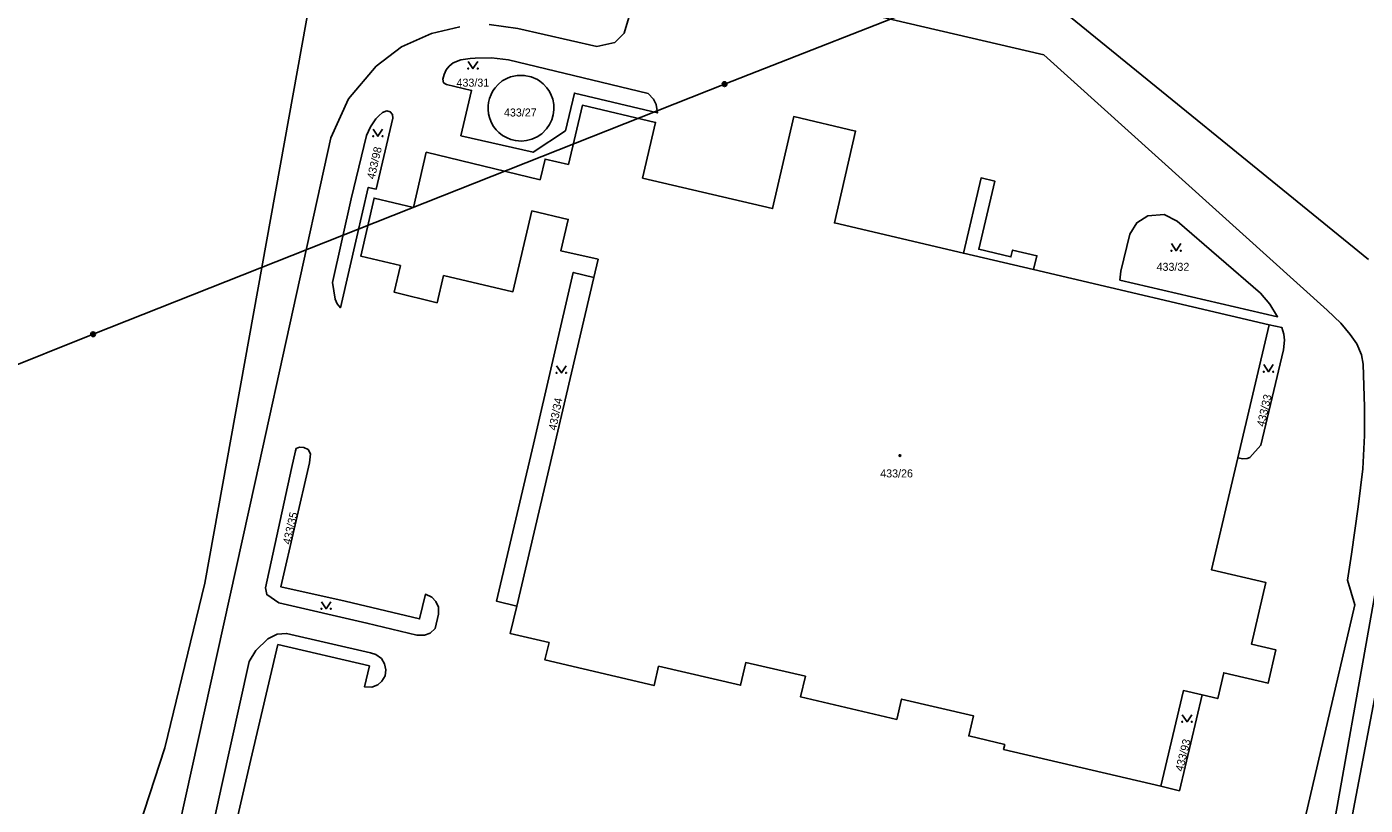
# Model space of a CAD drawing. Extents: x -757266 to -753360, y -1162585 to -1157740.
# Drawn here: x -754108.1 to -753823.8, y -1161730.2 to -1161564.9 of the extents above; entities that cross this region are included whole.
import ezdxf

# ---------------------------------------------------------------- set-up
doc = ezdxf.new("R2010")
doc.units = 0
for name, color, linetype in [('Hranice parcel', 7, 'Continuous'), ('Parcelní čísla', 7, 'Continuous'), ('Poz předměty', 7, 'Continuous'), ('Vnitřní kresba', 7, 'Continuous'), ('Značky budov', 7, 'Continuous'), ('Značky kultur', 7, 'Continuous')]:
    doc.layers.add(name, color=color, linetype=linetype)

msp = doc.modelspace()

# ---------------------------------------------------------------- linework, layer by layer
at = {"layer": 'Hranice parcel'}
for p, q in [((-753987.63, -1161618.1), (-754004, -1161687.9)), ((-753850.81, -1161656.4), (-753844.19, -1161628.18))]:
    msp.add_line(p, q, dxfattribs=at)
for points in [[(-754039.86, -1161514.29), (-754040.24, -1161516.76), (-754070.26, -1161683.04), (-754078.78, -1161718.04), (-754092.9, -1161761.43)], [(-753853.01, -1161854.6), (-753834.22, -1161755.56), (-753819.24, -1161671.59), (-753805.17, -1161608.13), (-753795.88, -1161553.71)], [(-753852.33, -1161854.77), (-753829.27, -1161746.71), (-753818.8, -1161691.95), (-753793.83, -1161558.16), (-753763.6, -1161557.39)], [(-753853.09, -1161790.83), (-753851.37, -1161783.29), (-753847.73, -1161781.08), (-753837.99, -1161739.28), (-753825.95, -1161687.63), (-753827.57, -1161682.41), (-753826.68, -1161676.87), (-753825.27, -1161666.84), (-753824.28, -1161658.8), (-753823.94, -1161651.69), (-753823.96, -1161645.69), (-753824.22, -1161636.53), (-753824.55, -1161634.52), (-753825.57, -1161632.24), (-753826.97, -1161630.2), (-753828.98, -1161627.83), (-753831.86, -1161625.08), (-753892.06, -1161570.86), (-753936.49, -1161560.47)], [(-754016.11, -1161564.86), (-754022.13, -1161566.27), (-754028.51, -1161569.16), (-754033.89, -1161573.24), (-754039.73, -1161580.16), (-754043.51, -1161588.45), (-754059.49, -1161661.22), (-754079.79, -1161753.23), (-754080.69, -1161756.27), (-754082.77, -1161759.4), (-754086.1, -1161761.8), (-754089.13, -1161763.33)], [(-753980.2, -1161562.92), (-753981.18, -1161566.22), (-753983.2, -1161568.24), (-753987.02, -1161569.05), (-754003.8, -1161565.26), (-754009.83, -1161564.42)], [(-754018.91, -1161577.14), (-754019.57, -1161576.76), (-754019.7, -1161576.02), (-754019.42, -1161574.98), (-754018.97, -1161574.04), (-754018.35, -1161573.21), (-754017.53, -1161572.52), (-754015.9, -1161571.91), (-754013.87, -1161571.61), (-754012.86, -1161571.53), (-754009.38, -1161571.47), (-754005.77, -1161571.92), (-753976.09, -1161579.03), (-753974.96, -1161580.24), (-753974.4, -1161581.36), (-753974.11, -1161583.17), (-753991.75, -1161578.94), (-753993.65, -1161586.94), (-754000.53, -1161591.51), (-754015.86, -1161588.03), (-754013.59, -1161578.38), (-754018.91, -1161577.14)], [(-753997.58, -1161577.86), (-753998.37, -1161576.99), (-753999.08, -1161576.42), (-753999.62, -1161576.08), (-754000.95, -1161575.49), (-754002.42, -1161575.19), (-754003.89, -1161575.2), (-754005.31, -1161575.51), (-754006.14, -1161575.85), (-754007.07, -1161576.39), (-754007.96, -1161577.12), (-754008.61, -1161577.84), (-754009.07, -1161578.5), (-754009.47, -1161579.28), (-754009.79, -1161580.12), (-754009.99, -1161580.99), (-754010.07, -1161581.67), (-754010.09, -1161582.41), (-754009.99, -1161583.33), (-754009.79, -1161584.16), (-754009.52, -1161584.9), (-754009.27, -1161585.44), (-754008.92, -1161586.02), (-754008.35, -1161586.76), (-754007.79, -1161587.33), (-754007.01, -1161587.94), (-754006.19, -1161588.42), (-754005.27, -1161588.79), (-754004.28, -1161589.04), (-754003.01, -1161589.14), (-754001.94, -1161589.04), (-754000.78, -1161588.75), (-753999.64, -1161588.22), (-753998.7, -1161587.58), (-753997.68, -1161586.57), (-753997.02, -1161585.6), (-753996.56, -1161584.62), (-753996.25, -1161583.57), (-753996.11, -1161582.51), (-753996.15, -1161581.38), (-753996.37, -1161580.24), (-753996.68, -1161579.37), (-753997.07, -1161578.61), (-753997.58, -1161577.86)], [(-754039.21, -1161601.4), (-754035.9, -1161587.96), (-754035.07, -1161586.13), (-754033.94, -1161584.46), (-754033.28, -1161583.77), (-754032.49, -1161583.05), (-754031.59, -1161582.76), (-754030.87, -1161582.94), (-754030.39, -1161583.49), (-754030.35, -1161584.27), (-754033.85, -1161599.35), (-754035.54, -1161599.01), (-754037.96, -1161609.52), (-754041.47, -1161624.55), (-754042.18, -1161623.72), (-754042.57, -1161622.76), (-754043.13, -1161619.22), (-754039.21, -1161601.4)], [(-753844.19, -1161628.18), (-753894.21, -1161616.46), (-753893.52, -1161613.49), (-753898.68, -1161612.29), (-753899.02, -1161613.75), (-753905.86, -1161612.14), (-753902.46, -1161597.64), (-753905.37, -1161596.96), (-753909.12, -1161612.96), (-753936.52, -1161606.55), (-753932.02, -1161587.03), (-753945.16, -1161583.95), (-753949.67, -1161603.48), (-753977.29, -1161597.02), (-753974.5, -1161585.2), (-753990.07, -1161581.53), (-753993.02, -1161594.12), (-753997.99, -1161592.96), (-753999.04, -1161597.38), (-754023.21, -1161591.54), (-754025.92, -1161603.23), (-754034.31, -1161601.27), (-754037.15, -1161613.59), (-754028.7, -1161615.59), (-754030.01, -1161621.25), (-754020.91, -1161623.49), (-754019.56, -1161617.73), (-754004.8, -1161621.16), (-754000.77, -1161603.98), (-753993.06, -1161605.78), (-753994.62, -1161612.48), (-753986.73, -1161614.26), (-753987.63, -1161618.1)], [(-753875.91, -1161618.72), (-753875.71, -1161616.75), (-753873.8, -1161608.95), (-753872.27, -1161606.51), (-753869.93, -1161605.05), (-753866.45, -1161604.78), (-753863.71, -1161606.18), (-753846.04, -1161621.46), (-753844.06, -1161623.82), (-753842.39, -1161626.45), (-753875.91, -1161618.72)], [(-754004, -1161687.9), (-754008.27, -1161686.88), (-754000.47, -1161653.51), (-753991.99, -1161617.03), (-753987.63, -1161618.1)], [(-753844.19, -1161628.18), (-753841.47, -1161628.75), (-753841.04, -1161630.18), (-753840.94, -1161631.46), (-753841.15, -1161633.47), (-753845.94, -1161653.74), (-753848.32, -1161656.35), (-753848.85, -1161656.58), (-753849.8, -1161656.62), (-753850.81, -1161656.4)], [(-754022.06, -1161686.01), (-754021.16, -1161686.91), (-754020.65, -1161688.12), (-754020.64, -1161689.66), (-754021.36, -1161692.65), (-754022.36, -1161693.69), (-754023.62, -1161694.1), (-754025.2, -1161694.06), (-754035.83, -1161691.51), (-754054.53, -1161687.2), (-754057.12, -1161685.49), (-754057.35, -1161684.04), (-754051.86, -1161658.68), (-754051.03, -1161654.93), (-754050.87, -1161654.45), (-754050.15, -1161654.16), (-754049.26, -1161654.2), (-754048.32, -1161654.67), (-754047.81, -1161655.61), (-754048, -1161657.46), (-754054.1, -1161683.84), (-754040.48, -1161686.9), (-754024.63, -1161690.65), (-754023.41, -1161685.41), (-754022.06, -1161686.01)], [(-753858.44, -1161706.8), (-753855.12, -1161707.57), (-753853.84, -1161702.08), (-753844.41, -1161704.29), (-753842.77, -1161697.19), (-753847.94, -1161695.97), (-753844.86, -1161682.93), (-753856.4, -1161680.23), (-753850.81, -1161656.4)], [(-754004, -1161687.9), (-754005.38, -1161693.76), (-753997.14, -1161695.66), (-753998.01, -1161699.36), (-753974.84, -1161704.79), (-753973.88, -1161700.7), (-753956.47, -1161704.74), (-753955.35, -1161699.93), (-753942.67, -1161702.82), (-753943.7, -1161707.2), (-753923.28, -1161712), (-753922.26, -1161707.67), (-753907.01, -1161711.22), (-753908.01, -1161715.5), (-753900.33, -1161717.29), (-753900.58, -1161718.36), (-753867.18, -1161726.19)], [(-754074.56, -1161762.21), (-754066.7, -1161726.22), (-754060.82, -1161699.68), (-754059.43, -1161697.38), (-754056.9, -1161694.87), (-754054.87, -1161693.88), (-754052.91, -1161693.71), (-754035.09, -1161697.85), (-754033.95, -1161698.22), (-754032.74, -1161699.08), (-754032.08, -1161700.19), (-754031.81, -1161701.45), (-754031.97, -1161702.71), (-754032.63, -1161703.87), (-754033.5, -1161704.65), (-754034.77, -1161705.16), (-754036.31, -1161705.08), (-754035.29, -1161700.61), (-754054.75, -1161696.11), (-754060.48, -1161720.48), (-754068.78, -1161756.38)], [(-753867.18, -1161726.19), (-753862.41, -1161705.87), (-753858.44, -1161706.8)], [(-753858.44, -1161706.8), (-753863.23, -1161727.15), (-753867.18, -1161726.19)]]:
    msp.add_lwpolyline(points, dxfattribs=at)
at = {"layer": 'Poz předměty'}
for p, q in [((-753959.85, -1161577.06), (-753898.46, -1161552.97)), ((-753898.46, -1161552.97), (-753823.11, -1161614.27)), ((-754094, -1161630.18), (-753959.85, -1161577.06)), ((-754161.83, -1161657.22), (-754094, -1161630.18))]:
    msp.add_line(p, q, dxfattribs=at)
for centre, radius in [((-753959.8534, -1161577.0599), 0.5), ((-753959.8534, -1161577.0599), 0.4), ((-753959.8534, -1161577.0599), 0.3), ((-753959.8534, -1161577.0599), 0.2), ((-753959.8534, -1161577.0599), 0.1), ((-754094.0034, -1161630.1799), 0.5), ((-754094.0034, -1161630.1799), 0.4), ((-754094.0034, -1161630.1799), 0.3), ((-754094.0034, -1161630.1799), 0.2), ((-754094.0034, -1161630.1799), 0.1)]:
    msp.add_circle(centre, radius, dxfattribs=at)
at = {"layer": 'Vnitřní kresba'}
msp.add_line((-753909.12, -1161612.96), (-753894.21, -1161616.46), dxfattribs=at)
at = {"layer": 'Značky budov'}
msp.add_circle((-753922.6168, -1161655.9492), 0.175, dxfattribs=at)
at = {"layer": 'Značky kultur'}
for points in [[(-754014.3, -1161572.249), (-754013.3, -1161573.75), (-754012.3, -1161572.249)], [(-754034.5, -1161586.629), (-754033.5, -1161588.13), (-754032.5, -1161586.629)], [(-753864.95, -1161610.939), (-753863.95, -1161612.44), (-753862.95, -1161610.939)], [(-753845.32, -1161636.639), (-753844.32, -1161638.14), (-753843.32, -1161636.639)], [(-753995.53, -1161636.879), (-753994.53, -1161638.38), (-753993.53, -1161636.879)], [(-754045.51, -1161686.989), (-754044.51, -1161688.49), (-754043.51, -1161686.989)], [(-753862.63, -1161710.999), (-753861.63, -1161712.5), (-753860.63, -1161710.999)]]:
    msp.add_lwpolyline(points, dxfattribs=at)
for centre in [(-754014.3, -1161573.7495), (-754012.3, -1161573.7495), (-754034.5, -1161588.1295), (-754032.5, -1161588.1295), (-753864.95, -1161612.4395), (-753862.95, -1161612.4395), (-753995.53, -1161638.3795), (-753993.53, -1161638.3795), (-753845.32, -1161638.1395), (-753843.32, -1161638.1395), (-754045.51, -1161688.4895), (-754043.51, -1161688.4895), (-753862.63, -1161712.4995), (-753860.63, -1161712.4995)]:
    msp.add_circle(centre, 0.1, dxfattribs=at)

# ---------------------------------------------------------------- texts
at = {"layer": 'Parcelní čísla'}
for s, p in [('433/31', (-754016.8, -1161577.59)), ('433/27', (-754006.72, -1161583.93)), ('433/32', (-753868.1, -1161616.71)), ('433/26', (-753926.8, -1161660.59))]:
    msp.add_text(s, height=1.7, dxfattribs=at).set_placement(p)
for s, rotation, p in [('433/98', 77, (-754034.201, -1161597.361)), ('433/34', 79, (-753995.615, -1161650.692)), ('433/33', 77, (-753845.201, -1161649.941)), ('433/35', 77, (-754052.081, -1161674.951)), ('433/93', 76, (-753862.52, -1161723.156))]:
    msp.add_text(s, height=1.7, rotation=rotation, dxfattribs=at).set_placement(p)

doc.saveas('drawing.dxf')
